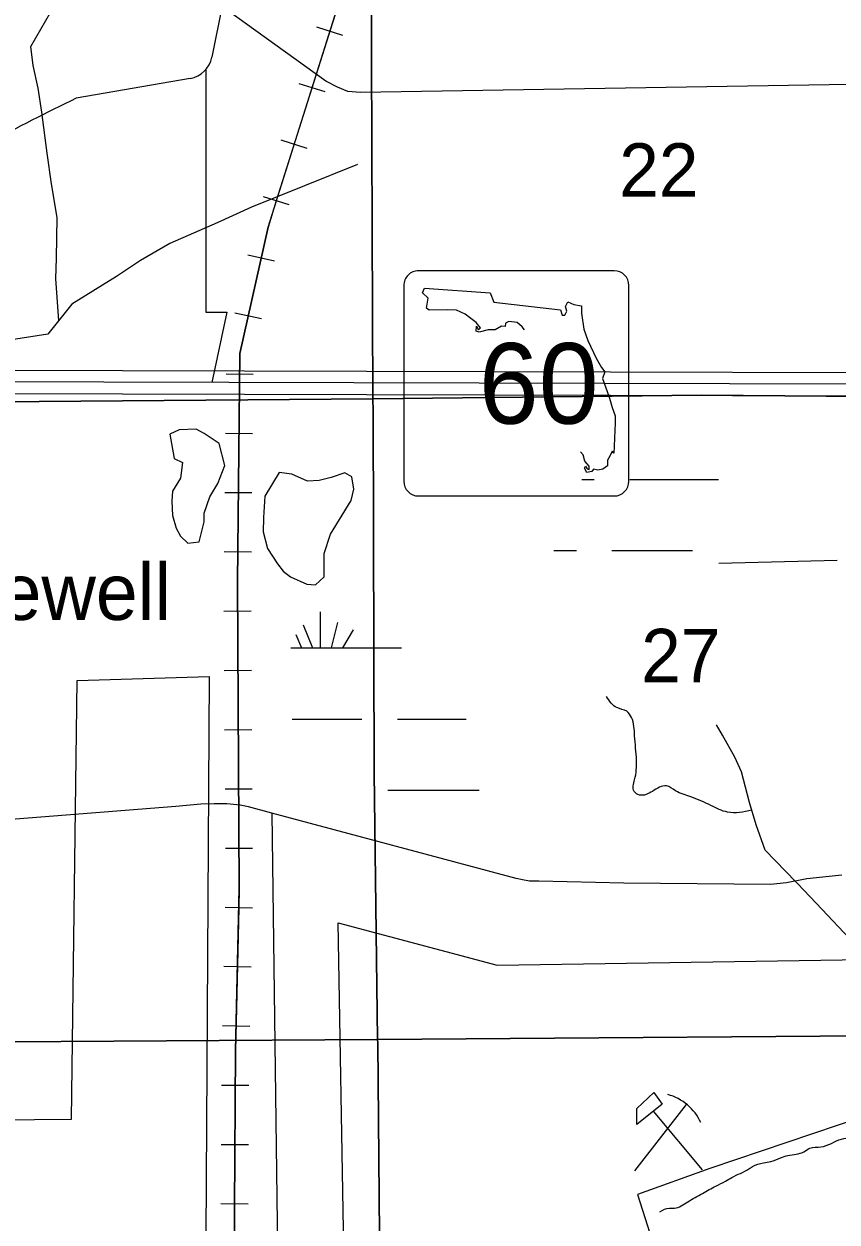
# Model space of a CAD drawing. Extents: x 380424 to 701066, y 1117407 to 1412949.
# Drawn here: x 619400 to 626260, y 1303223 to 1313330 of the extents above; entities that cross this region are included whole.
import ezdxf

# ---------------------------------------------------------------- set-up
doc = ezdxf.new("R2010")
doc.units = 0
for name, color, linetype in [('Communities and Subdivisions Names without Post Office', 7, 'Continuous'), ('Culture', 7, 'Continuous'), ('Lakes and Ponds', 7, 'Continuous'), ('Local Roads Paved', 7, 'Continuous'), ('Narrow Canals', 7, 'Continuous'), ('Narrow River Creek and Branch and Slough', 7, 'Continuous'), ('Railroads', 7, 'Continuous'), ('Roadshilelds State Highways', 7, 'Continuous'), ('Section Lines', 7, 'Continuous'), ('Section Numbers', 7, 'Continuous'), ('State Route Divided Highway Outline and Fill', 7, 'Continuous'), ('State Routes Highway Center Lines', 7, 'Continuous'), ('Strip Mining Area', 7, 'Continuous'), ('Swamps', 7, 'Continuous')]:
    doc.layers.add(name, color=color, linetype=linetype)

msp = doc.modelspace()

# ---------------------------------------------------------------- linework, layer by layer
at = {"layer": 'Culture'}
for p, q in [((624552.5917849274, 1303655.730651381), (624989.8401151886, 1304215.4090741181)), ((624709.0719031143, 1304156.8310298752), (625122.0882150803, 1303664.2436578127))]:
    msp.add_line(p, q, dxfattribs=at)
msp.add_lwpolyline([(624715.0009075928, 1304316.3781503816), (624784.6849602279, 1304216.830075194), (624569.502797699, 1304044.684945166), (624569.502797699, 1304179.9730473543)], close=True, dxfattribs=at)
msp.add_arc((624718.9414595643, 1303882.7384015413), 430.6163819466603, 24.541516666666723, 74.83039166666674, dxfattribs=at)
at = {"layer": 'Lakes and Ponds'}
for points in [[(620652.0700000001, 1309388.745), (620646.794, 1309304.321), (620652.069, 1309182.963), (620683.728, 1309077.433), (620720.6630000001, 1309008.84), (620783.98, 1308950.799), (620878.956, 1308961.3530000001), (620921.169, 1309130.2), (620921.169, 1309204.07), (620968.658, 1309341.259), (621037.251, 1309452.065), (621095.2930000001, 1309605.083), (621047.806, 1309789.759), (620921.171, 1309874.181), (620852.577, 1309911.115), (620710.113, 1309905.838), (620630.966, 1309868.902), (620667.9010000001, 1309663.121), (620736.4940000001, 1309631.462), (620720.009, 1309498.252)], [(621987.011, 1309024.678), (622161.135, 1309309.609), (622182.241, 1309404.585), (622166.411, 1309510.114), (622108.371, 1309541.772), (621992.2880000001, 1309504.8360000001), (621892.037, 1309478.453), (621791.784, 1309473.1770000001), (621659.872, 1309531.216), (621554.344, 1309547.045), (621432.984, 1309346.539), (621422.431, 1309167.138), (621417.154, 1309045.78), (621454.089, 1308903.315), (621538.512, 1308776.681), (621585.9990000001, 1308713.364), (621649.317, 1308665.877), (621786.504, 1308602.56), (621860.375, 1308597.284), (621934.245, 1308665.879), (621934.246, 1308781.9610000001), (621934.246, 1308861.108)]]:
    msp.add_lwpolyline(points, close=True, dxfattribs=at)
at = {"layer": 'Local Roads Paved'}
for p, q in [((621074.948629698, 1313497.5820942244), (620985.3399342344, 1313049.5451037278)), ((620801.130927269, 1312869.8715006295), (619839.5074969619, 1312702.3563465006)), ((626259.644, 1308802.566), (625261.836, 1308777.3900000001)), ((621561.577, 1301601.343), (621492.9428406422, 1306671.6417922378))]:
    msp.add_line(p, q, dxfattribs=at)
for points in [[(632169.9070713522, 1312857.3133534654), (627568.6292410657, 1312839.572356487), (622240.3668023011, 1312750.8672235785), (622133.9788756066, 1312759.7377220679), (622045.3222699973, 1312795.2197160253), (621947.8000038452, 1312848.4427069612), (621105.5622507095, 1313451.6366042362), (621052.3682873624, 1313531.4710906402), (621008.0399845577, 1313637.9170725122), (620990.3086634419, 1313797.5860453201), (620990.3086634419, 1315181.3838096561), (620963.7116817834, 1315314.441286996), (620910.5177184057, 1315385.4052749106), (620839.5924339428, 1315429.7577673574), (618241.9538900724, 1315412.0167703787), (616575.2099479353, 1315403.1466465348), (613658.4076239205, 1315385.4056495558), (601151.545342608, 1315399.529972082)], [(620933.415066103, 1312944.247472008), (620933.415066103, 1310897.8753478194), (621112.3371965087, 1310897.8753478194), (620986.1546026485, 1310304.5303190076)], [(626300.0355601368, 1306147.8722019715), (626004.148781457, 1306119.339187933), (625833.0337621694, 1306083.6729887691), (625697.5677052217, 1306069.4065091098), (624460.5487116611, 1306080.1063688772), (623744.0045684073, 1306097.9394684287), (623665.576449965, 1306097.9396311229), (623604.9732139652, 1306108.6394908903), (623551.4997704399, 1306119.3393506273), (621490.9894683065, 1306672.165903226), (621294.9201753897, 1306725.6652019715), (621223.6222506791, 1306739.931681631), (621113.110467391, 1306750.631541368), (621006.1635803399, 1306750.631541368), (620892.0869008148, 1306747.0649214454), (620681.7584894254, 1306729.2321837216), (618614.1185362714, 1306565.1677489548)]]:
    msp.add_lwpolyline(points, dxfattribs=at)
for centre, radius, start, end in [((620762.0534095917, 1313094.2016803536), 227.70832642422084, 279.88156666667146, 348.6902472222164), ((629943.7755871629, 1291954.8898586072), 23077.122855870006, 115.96664444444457, 120.09339166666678)]:
    msp.add_arc(centre, radius, start, end, dxfattribs=at)
at = {"layer": 'Narrow Canals'}
msp.add_lwpolyline([(619695.0127249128, 1310828.064510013), (619668.968, 1311179.832), (619675.133, 1311352.5320000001), (619681.2980000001, 1311697.933), (619631.979, 1311981.655), (619594.9890000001, 1312239.854), (619551.835, 1312584.877), (619521.011, 1312788.416), (619477.857, 1312979.62), (619459.362, 1313139.985), (619668.968, 1313503.889)], dxfattribs=at)
at = {"layer": 'Narrow River Creek and Branch and Slough'}
for points in [[(622213.3740000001, 1312143.9780000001), (621321.158, 1311784.945), (621031.407, 1311652.394), (620630.6900000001, 1311476.551), (620384.095, 1311334.69), (620180.654, 1311198.997), (619804.596, 1310964.618), (619601.704, 1310711.791), (619077.139, 1310631.553)], [(626361.1730000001, 1305616.117), (626134.287, 1305858.832), (625928.507, 1306075.165), (625917.209, 1306086.898), (625911.7906906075, 1306092.5341832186), (625654.132, 1306360.092), (625577.5545757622, 1306572.1646451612), (625520.8772222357, 1306762.8988667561), (625453.8948953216, 1307020.6478148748), (625397.217541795, 1307144.367309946), (625294.167808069, 1307329.9465525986), (625242.6429412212, 1307417.5811949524)]]:
    msp.add_lwpolyline(points, dxfattribs=at)
for points in [[(625540.550228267, 1306696.694020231), (625335.3877015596, 1306680.4192033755), (625196.2705610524, 1306737.1239719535), (625026.2385004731, 1306809.2936774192), (624897.4263333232, 1306860.8434670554), (624820.1390330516, 1306902.0832987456), (624701.6318392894, 1306855.6884880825), (624593.4296189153, 1306824.758614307), (624547.0572387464, 1306855.6884880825), (624552.209725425, 1306953.6330883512), (624567.6671854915, 1307118.5924151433), (624552.209725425, 1307324.791573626), (624526.447292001, 1307479.440942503), (624485.2273985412, 1307530.9907321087), (624402.7876115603, 1307561.9206058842), (624315.1953379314, 1307654.7102272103)], [(624763.4619954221, 1303309.8356297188), (624845.9017823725, 1303340.7655034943), (624887.121675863, 1303340.7655034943), (625000.4763829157, 1303392.3152931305), (625124.1360633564, 1303464.4849985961), (625237.4907704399, 1303526.3447461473), (625319.93055739, 1303567.5845778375), (625371.4554242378, 1303598.514451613), (625515.7250514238, 1303670.6841570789), (625546.6399715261, 1303691.3040729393), (625639.3847318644, 1303722.2339467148), (625701.2145720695, 1303732.5439046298), (625783.6543590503, 1303763.4737784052), (625845.4841992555, 1303784.0936942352), (625979.4488530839, 1303815.0235680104), (626030.9737199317, 1303845.9534417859), (626123.7184802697, 1303856.2633997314), (626297.85, 1303922.372), (626371.72, 1303932.925), (626535.29, 1303954.0320000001), (626920.47, 1304001.523), (627289.821, 1304043.737), (627485.05, 1304096.503), (627659.1730000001, 1304133.44), (627801.637, 1304228.4170000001), (627854.402, 1304275.906), (627922.995, 1304344.5), (627933.549, 1304376.159), (627938.826, 1304407.818), (627975.761, 1304481.689), (627961.7193794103, 1304507.8589147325)]]:
    msp.add_spline(points, degree=3, dxfattribs=at)
at = {"layer": 'Railroads'}
for p, q in [((622090.9093966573, 1313232.8221898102), (621871.5923871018, 1313302.103843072)), ((621940.2971069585, 1312756.0460820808), (621720.9800974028, 1312825.3277353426)), ((621789.6848172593, 1312279.2699743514), (621570.3678077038, 1312348.551627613)), ((621639.0719927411, 1311802.4921736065), (621419.7549831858, 1311871.773826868)), ((621513.4595953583, 1311329.3272278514), (621288.963050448, 1311379.3392212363)), ((621404.7378706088, 1310841.291260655), (621180.2413256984, 1310891.3032540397)), ((621335.000159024, 1310372.811865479), (621105.0141984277, 1310375.332993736)), ((621329.519445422, 1309872.842385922), (621099.5334848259, 1309875.3635141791)), ((621324.0387318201, 1309372.872906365), (621094.0527712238, 1309375.3940346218)), ((621318.558018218, 1308872.9034268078), (621088.572057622, 1308875.4245550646)), ((621317.3433369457, 1308374.8878888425), (621087.3478643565, 1308373.480498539)), ((621320.4028810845, 1307874.8977310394), (621090.4074084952, 1307873.4903407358)), ((621323.4624252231, 1307374.9075732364), (621093.4669526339, 1307373.500182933)), ((621326.5219693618, 1306874.9174154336), (621096.5264967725, 1306873.51002513)), ((621329.5815135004, 1306374.9272576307), (621099.5860409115, 1306373.519867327)), ((621327.8260312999, 1305871.6188030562), (621097.8874832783, 1305876.9256187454)), ((621316.2894754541, 1305371.7523943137), (621086.3509274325, 1305377.0592100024)), ((621304.7529196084, 1304871.885985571), (621074.8143715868, 1304877.19280126)), ((621298.235040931, 1304373.914271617), (621068.2393574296, 1304375.2867619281)), ((621295.2513663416, 1303873.923655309), (621065.2556828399, 1303875.29614562)), ((621292.267691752, 1303373.933039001), (621062.2720082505, 1303375.3055293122))]:
    msp.add_line(p, q, dxfattribs=at)
for points in [[(621169.14, 1302012.256), (621184.978, 1304666.316), (621216.64, 1306038.196), (621200.819, 1308623.661), (621221.931, 1310549.57), (621459.3740000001, 1311615.4170000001), (622287.785, 1314237.823), (623058.154, 1316263.991), (623332.533, 1317303.455), (623316.705, 1317799.442), (623100.373, 1318743.9270000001), (622720.4720000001, 1319820.322), (622235.0430000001, 1321266.068), (622208.687, 1329571.217)], [(623324.8899245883, 1317542.95879355), (623332.533, 1317303.455), (623058.154, 1316263.991), (622287.785, 1314237.823), (621529.4140227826, 1311837.1346932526)], [(621529.4134879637, 1311837.1330002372), (621459.3740000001, 1311615.4170000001), (621221.931, 1310549.57), (621200.819, 1308623.661), (621216.64, 1306038.196), (621212.8567982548, 1305874.273985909)], [(621212.8567572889, 1305874.272210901), (621184.978, 1304666.316), (621169.14, 1302012.256), (621190.243, 1300999.176), (621396.022, 1300302.6840000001), (621485.3924953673, 1299914.791904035)]]:
    msp.add_lwpolyline(points, dxfattribs=at)
at = {"layer": 'Roadshilelds State Highways'}
for p, q in [((624379.176576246, 1311247.5638417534), (622729.1765761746, 1311247.5561583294)), ((622604.1771582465, 1311122.5555762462), (622604.184841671, 1309472.5555761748)), ((624504.1848417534, 1309472.5644237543), (624504.177158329, 1311122.5644238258)), ((622729.185423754, 1309347.5561582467), (624379.1854238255, 1309347.563841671))]:
    msp.add_line(p, q, dxfattribs=at)
for points in [[(623623.8171392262, 1310748.4614466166), (623604.1154958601, 1310773.8058490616), (623561.2613326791, 1310810.0867076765), (623492.035603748, 1310819.981219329), (623462.3675153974, 1310806.7879691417), (623459.0711925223, 1310777.1034516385), (623429.403027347, 1310780.4015915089), (623376.6597881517, 1310750.71684375), (623317.323488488, 1310750.7165674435), (623241.5049755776, 1310730.9265463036), (623215.1332561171, 1310737.5229795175), (623218.4295175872, 1310780.4006090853), (623234.911961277, 1310750.7161836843), (623251.3941899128, 1310767.2076505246), (623215.1329182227, 1310810.0850958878), (623159.0928800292, 1310852.962449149), (623122.8316698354, 1310882.6467823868), (623050.3093722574, 1310915.6292248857), (622974.4907518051, 1310918.9271498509), (622819.5570959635, 1310915.6281503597), (622796.4817915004, 1310932.119432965), (622809.6672365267, 1311017.8747228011), (622763.5165816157, 1311060.7521221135), (622779.9987027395, 1311100.331535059)], [(622779.9987027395, 1311100.331535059), (623333.8043502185, 1311060.7547777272), (623363.4728686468, 1310981.5962434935), (623927.1680069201, 1310918.9315861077), (623940.3540662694, 1310872.755755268), (623963.4292939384, 1310872.7558627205), (623979.9114458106, 1310905.7387196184), (623970.0218781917, 1310945.318009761), (623989.8004604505, 1310984.8974380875), (624039.2474843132, 1310961.8097222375), (624105.176752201, 1310951.9151951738), (624105.177044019, 1310889.2479128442), (624124.9564402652, 1310754.0186062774), (624157.9214965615, 1310658.368697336), (624227.147870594, 1310509.94650896), (624273.2986944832, 1310430.7880515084), (624299.6705521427, 1310394.5071161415), (624279.8920467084, 1310338.4362977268), (624306.2640579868, 1310269.172582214), (624339.2291143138, 1310173.522673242), (624362.3047105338, 1310094.3641083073), (624388.6767217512, 1310025.1003927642), (624388.6770135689, 1309962.4331104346), (624382.084675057, 1309837.0985151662), (624378.7885518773, 1309764.5363834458), (624375.4923519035, 1309708.4656418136), (624362.3064307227, 1309724.9569705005), (624345.82429424, 1309688.6758355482), (624322.7492509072, 1309649.0963919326), (624322.749465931, 1309602.9204996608), (624283.1920710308, 1309573.2358133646), (624240.3381076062, 1309566.6390577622), (624204.0770049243, 1309573.2354449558), (624190.8912526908, 1309553.4457154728), (624148.0372892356, 1309546.8489598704), (624128.2583537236, 1309583.1299259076), (624138.1476602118, 1309599.6213620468), (624151.3336121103, 1309576.5334773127), (624167.8159482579, 1309569.936998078), (624167.8158100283, 1309599.6215002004), (624131.5545383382, 1309642.4989455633), (624118.368448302, 1309695.2713324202), (624095.8720476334, 1309719.8261575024)]]:
    msp.add_lwpolyline(points, dxfattribs=at)
for centre, start, end in [((622729.177158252, 1311122.5561583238), 90.00026680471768, 180.00026680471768), ((624379.1771583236, 1311122.563841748), 0.0002668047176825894, 90.00026680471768), ((622729.1848416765, 1309472.5561582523), 180.00026680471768, 270.0002668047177), ((624379.184841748, 1309472.5638416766), 270.0002668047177, 0.00026680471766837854)]:
    msp.add_arc(centre, 125.00000000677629, start, end, dxfattribs=at)
at = {"layer": 'Section Lines'}
for points in [[(622332.417543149, 1315437.539542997), (622332.3979565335, 1315423.7271448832), (622332.9345268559, 1313048.0342039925), (622342.7153871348, 1310167.6706009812), (617061.1336780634, 1310124.6927013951), (617061.0182381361, 1310130.2196511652), (617063.910745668, 1315377.2654119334), (617063.9636685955, 1315393.1236050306), (620327.4350604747, 1315408.1316660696)], [(627576.3763688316, 1315504.8698421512), (627576.446796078, 1315496.5810781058), (627560.4776476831, 1313848.3177449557), (627579.8082388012, 1310179.4532300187), (627565.2195123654, 1310179.5865661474), (625118.9853096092, 1310198.6383995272), (622342.7153871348, 1310167.6706009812), (622332.9345268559, 1313048.0342039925), (622332.3979565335, 1315423.7271448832), (622332.417543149, 1315437.539542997), (622349.6921520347, 1315438.283635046)], [(627579.8082388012, 1310179.4532300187), (627579.824079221, 1310155.2040068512), (627571.2697090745, 1308419.648320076), (627610.5032673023, 1304811.8540174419), (627610.5503637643, 1304802.133211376), (622382.4479843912, 1304761.862145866), (622354.8362093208, 1307014.6993539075), (622345.1525109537, 1310065.0079342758), (622342.7153871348, 1310167.6706009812), (625118.9853096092, 1310198.6383995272), (627565.2195123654, 1310179.5865661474)], [(622342.7153871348, 1310167.6706009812), (622345.1525109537, 1310065.0079342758), (622354.8362093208, 1307014.6993539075), (622382.4479843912, 1304761.862145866), (617041.0075368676, 1304727.9323593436), (617061.1336780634, 1310124.6927013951)], [(622382.4479843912, 1304761.862145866), (622384.8609177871, 1304733.379236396), (622414.0218724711, 1301491.0167945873), (622444.3126790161, 1299465.5863856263), (622434.4476734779, 1299465.5411125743), (619438.1431674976, 1299450.9179553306), (617097.3426384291, 1299457.9369328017), (617062.553055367, 1301623.5118110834), (617040.9179587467, 1304709.8238158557), (617041.0075368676, 1304727.9323593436)], [(627610.5503637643, 1304802.133211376), (627665.7613647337, 1299475.9878595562), (622444.3126790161, 1299465.5863856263), (622414.0218724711, 1301491.0167945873), (622384.8609177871, 1304733.379236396), (622382.4479843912, 1304761.862145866)]]:
    msp.add_lwpolyline(points, close=True, dxfattribs=at)
at = {"layer": 'State Route Divided Highway Outline and Fill'}
for points in [[(585236.6203554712, 1310501.5691719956), (626406.7451826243, 1310389.8170440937)], [(626406.2096005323, 1310189.8177610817), (585236.4756445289, 1310301.5688280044)]]:
    msp.add_lwpolyline(points, dxfattribs=at)
at = {"layer": 'State Routes Highway Center Lines'}
msp.add_lwpolyline([(626406.4810393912, 1310289.8173926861), (585236.5480000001, 1310401.5690000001)], dxfattribs=at)
at = {"layer": 'Strip Mining Area'}
for p, q in [((619802.547, 1304091.172), (619850.046, 1307789.9710000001)), ((619850.046, 1307789.9710000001), (620963.459, 1307825.439)), ((622128.865685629, 1301206.0324984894), (622049.9601195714, 1305745.5782839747)), ((622049.9601195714, 1305745.5782839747), (623391.3547425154, 1305390.3094833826)), ((623391.3547425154, 1305390.3094833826), (629743.2528100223, 1305488.9952613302)), ((626646.2093423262, 1304166.605836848), (625186.4563703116, 1303673.176947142)), ((616684.169, 1304054.215), (619802.547, 1304091.172)), ((625186.4563703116, 1303673.176947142), (624574.9382333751, 1303456.068235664)), ((624574.9382333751, 1303456.068235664), (624752.4757569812, 1302903.4278791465))]:
    msp.add_line(p, q, dxfattribs=at)
msp.add_lwpolyline([(620963.459, 1307825.439), (620928.6470877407, 1302160.6710498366)], dxfattribs=at)
at = {"layer": 'Swamps'}
for p, q in [((624510.554, 1309486.4070000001), (624960.557, 1309486.411)), ((624960.557, 1309486.411), (625260.558, 1309486.413)), ((624360.551, 1308886.401), (624960.555, 1308886.406)), ((622044.911, 1308280.2280000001), (621991.2980000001, 1308065.778)), ((622177.816, 1308219.817), (622088.095, 1308066.009)), ((622551.265, 1307465.879), (623001.267, 1307465.882))]:
    msp.add_line(p, q, dxfattribs=at)
for points in [[(624107.28, 1309486.404), (624210.552, 1309486.405)], [(623869.189, 1308886.398), (624060.549, 1308886.399)], [(624960.555, 1308886.406), (625040.873, 1308886.406)], [(621899.9230000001, 1308371.5960000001), (621899.922, 1308065.879)], [(621757.006, 1308261.658), (621833.7880000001, 1308065.878)], [(621693.059, 1308178.673), (621741.169, 1308065.878)], [(621651.262, 1308065.877), (622584.993, 1308065.884)], [(621663.585, 1307465.872), (622251.263, 1307465.876)], [(623001.267, 1307465.882), (623132.278, 1307465.883)], [(622470.137, 1306865.8730000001), (623001.265, 1306865.877)], [(623001.265, 1306865.877), (623241.939, 1306865.879)]]:
    msp.add_lwpolyline(points, dxfattribs=at)

# ---------------------------------------------------------------- texts
at = {"layer": 'Communities and Subdivisions Names without Post Office'}
msp.add_text('Hopewell', height=475.0000019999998, rotation=0.0004166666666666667, dxfattribs=at).set_placement((618029.6730000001, 1308301.7750000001))
at = {"layer": 'Roadshilelds State Highways'}
msp.add_text('60', height=679.999998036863, rotation=0.00026680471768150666, dxfattribs=at).set_placement((623237.1805832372, 1309957.558523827))
at = {"layer": 'Section Numbers'}
for s, p in [('22', (624422.027, 1311872.891)), ('27', (624606.894, 1307776.672))]:
    msp.add_text(s, height=450, dxfattribs=at).set_placement(p)

doc.saveas('drawing.dxf')
